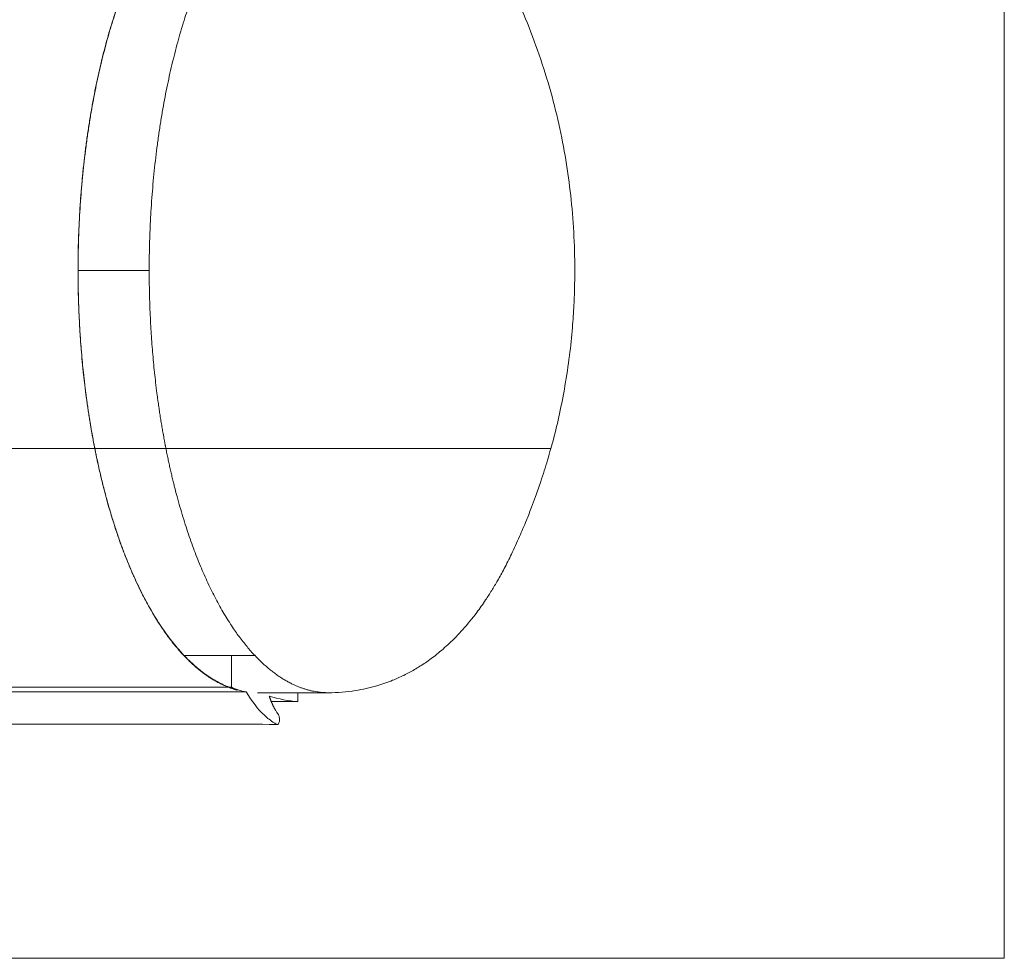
# Model space of a CAD drawing. Header units: millimetres. Extents: x 0 to 594, y 0 to 420.
# Tile 1006 of 1056: x 303 to 331, y 260 to 286. Entities that reach past the tile are written whole.
import ezdxf

# ---------------------------------------------------------------- set-up
doc = ezdxf.new("R2010")
doc.units = ezdxf.units.MM
doc.layers.add('1', color=7, linetype='Continuous', true_color=0xffffff)

msp = doc.modelspace()

# ---------------------------------------------------------------- linework, layer by layer
at = {"layer": '1', "color": 8, "linetype": 'Continuous', "lineweight": 18}
for p in [(330.591, 373.247), (83.36, 259.562)]:
    msp.add_line(p, (330.591, 259.562), dxfattribs=at)
at = {"layer": '1', "color": 155, "linetype": 'Continuous', "lineweight": 18}
for p, q in [((305.015, 273.905), (307.015, 273.905)), ((307.015, 273.905), (305.015, 273.905)), ((307.015, 273.905), (307.134, 273.905)), ((307.134, 273.905), (307.033, 273.905)), ((308.856, 268.077), (309.537, 268.077)), ((308.856, 267.187), (308.856, 268.077)), ((309.587, 267.033), (311.587, 267.033)), ((310.728, 267.033), (310.728, 266.931)), ((310.728, 266.931), (310.728, 266.781))]:
    msp.add_line(p, q, dxfattribs=at)
msp.add_ellipse((311.008, 290.681), major_axis=(0, -23.912), ratio=0.38421, start_param=6.16477, end_param=6.252732, dxfattribs=at)
for points, degree, knots in [([(305.016, 273.905), (305.005, 273.963), (304.993, 274.021), (304.971, 274.138), (304.96, 274.196), (304.928, 274.372), (304.888, 274.609), (304.831, 274.967), (304.78, 275.328), (304.733, 275.693), (304.692, 276.061), (304.655, 276.434), (304.624, 276.809), (304.597, 277.189), (304.583, 277.444), (304.574, 277.636), (304.569, 277.733), (304.565, 277.846), (304.563, 277.894), (304.562, 277.926), (304.561, 277.943), (304.556, 278.088), (304.549, 278.347), (304.544, 278.733), (304.544, 279.119), (304.549, 279.503), (304.56, 279.886), (304.576, 280.269), (304.597, 280.65), (304.624, 281.03), (304.645, 281.282), (304.662, 281.471), (304.669, 281.55), (304.677, 281.629), (304.68, 281.66), (304.682, 281.676), (304.687, 281.723), (304.703, 281.88), (304.735, 282.16), (304.782, 282.53), (304.834, 282.895), (304.872, 283.135), (304.897, 283.285), (304.904, 283.322), (304.91, 283.359), (304.912, 283.368), (304.912, 283.37), (304.913, 283.374), (304.913, 283.379), (304.917, 283.4), (304.93, 283.478), (304.944, 283.551), (304.976, 283.727), (305.02, 283.959), (305.091, 284.299), (305.165, 284.632), (305.244, 284.959), (305.327, 285.278), (305.414, 285.59), (305.505, 285.896), (305.601, 286.194), (305.667, 286.389), (305.717, 286.533), (305.743, 286.604), (305.769, 286.675), (305.782, 286.711), (305.786, 286.723), (305.795, 286.746), (305.834, 286.852), (305.91, 287.047), (306.019, 287.313), (306.132, 287.569), (306.247, 287.816), (306.365, 288.054), (306.485, 288.283), (306.609, 288.502), (306.735, 288.712), (306.863, 288.914), (306.951, 289.042), (307.006, 289.12), (307.018, 289.135), (307.034, 289.158), (307.04, 289.166), (307.051, 289.181), (307.079, 289.219), (307.107, 289.257), (307.174, 289.345), (307.265, 289.46), (307.402, 289.621), (307.494, 289.721), (307.633, 289.867), (307.726, 289.957), (307.916, 290.123), (308.011, 290.2), (308.204, 290.339), (308.301, 290.402), (308.449, 290.486), (308.498, 290.512), (308.56, 290.543), (308.579, 290.552), (308.598, 290.561), (308.61, 290.567), (308.616, 290.569), (308.647, 290.584), (308.672, 290.595), (308.747, 290.626), (308.847, 290.665), (308.946, 290.696), (309.096, 290.737), (309.196, 290.758), (309.301, 290.772), (309.306, 290.773), (309.312, 290.774)], 3, [0, 0, 0, 0, 0.00805, 0.00805, 0.0161, 0.0161, 0.032201, 0.048301, 0.064402, 0.080502, 0.096603, 0.112703, 0.128804, 0.144904, 0.161005, 0.161005, 0.169055, 0.17308, 0.175093, 0.175093, 0.177105, 0.177105, 0.193206, 0.209306, 0.225407, 0.241507, 0.257607, 0.273708, 0.289808, 0.305909, 0.322009, 0.322009, 0.33006, 0.332072, 0.332072, 0.334085, 0.334085, 0.33811, 0.35421, 0.370311, 0.386411, 0.402512, 0.402512, 0.406537, 0.407543, 0.407543, 0.407795, 0.407795, 0.408046, 0.408549, 0.410562, 0.418612, 0.418612, 0.434713, 0.450813, 0.466914, 0.483014, 0.499114, 0.515215, 0.531315, 0.547416, 0.563516, 0.563516, 0.571567, 0.575592, 0.575592, 0.577604, 0.577604, 0.579617, 0.595717, 0.611818, 0.627918, 0.644019, 0.660119, 0.67622, 0.69232, 0.708421, 0.724521, 0.740621, 0.740621, 0.744647, 0.744647, 0.746659, 0.746659, 0.748672, 0.756722, 0.756722, 0.772822, 0.788923, 0.805023, 0.805023, 0.837224, 0.837224, 0.869425, 0.869425, 0.901626, 0.901626, 0.917727, 0.917727, 0.921752, 0.923764, 0.923764, 0.925777, 0.925777, 0.933827, 0.933827, 0.949928, 0.966028, 0.966028, 0.998229, 0.998229, 1, 1, 1, 1]), ([(317.837, 273.901), (317.863, 273.986), (317.955, 274.309), (318.091, 274.896), (318.246, 275.681), (318.367, 276.49), (318.447, 277.248), (318.491, 277.917), (318.518, 278.681), (318.511, 279.586), (318.446, 280.629), (318.326, 281.649), (318.152, 282.657), (317.914, 283.685), (317.607, 284.726), (317.238, 285.746), (316.826, 286.701), (316.414, 287.529), (316.044, 288.129), (315.738, 288.557), (315.46, 288.904), (315.137, 289.256), (314.768, 289.599), (314.402, 289.884), (314.052, 290.11), (313.757, 290.271), (313.472, 290.403), (313.15, 290.528), (312.727, 290.655), (312.195, 290.756), (311.802, 290.783), (311.587, 290.783)], 3, [0, 0, 0, 0, 0.012069, 0.045388, 0.080975, 0.118858, 0.153667, 0.181362, 0.206955, 0.2542, 0.30021, 0.344407, 0.389658, 0.436499, 0.485492, 0.535444, 0.585303, 0.631566, 0.672812, 0.696748, 0.720247, 0.751624, 0.781054, 0.811952, 0.838465, 0.860362, 0.87602, 0.897149, 0.924768, 0.959046, 1, 1, 1, 1]), ([(305.015, 273.905), (304.971, 274.132), (304.74, 275.444), (304.546, 277.738), (304.546, 278.908)], 2, [0, 0, 0, 0.096815, 0.548407, 1, 1, 1]), ([(307.015, 273.905), (306.971, 274.132), (306.74, 275.444), (306.546, 277.738), (306.546, 278.908)], 2, [0, 0, 0, 0.096815, 0.548407, 1, 1, 1]), ([(307.015, 273.905), (306.971, 274.132), (306.74, 275.444), (306.546, 277.738), (306.546, 278.908)], 2, [0, 0, 0, 0.096818, 0.548409, 1, 1, 1]), ([(309.033, 267.104), (308.818, 267.16), (308.117, 267.489), (307.199, 268.384), (306.374, 269.684), (305.671, 271.338), (305.179, 273.074), (305.015, 273.905)], 2, [0, 0, 0, 0.084147, 0.275523, 0.4669, 0.658276, 0.849652, 1, 1, 1]), ([(308.955, 267.136), (308.932, 267.143), (308.852, 267.168), (308.715, 267.219), (308.545, 267.297), (308.375, 267.389), (308.207, 267.494), (308.039, 267.614), (307.929, 267.703), (307.819, 267.797), (307.764, 267.846), (307.654, 267.95), (307.6, 268.004), (307.539, 268.068), (307.532, 268.075), (307.518, 268.089), (307.498, 268.111), (307.451, 268.162), (307.411, 268.207), (307.331, 268.298), (307.226, 268.424), (307.071, 268.626), (306.919, 268.84), (306.77, 269.068), (306.624, 269.307), (306.482, 269.56), (306.389, 269.737), (306.297, 269.919), (306.252, 270.011), (306.163, 270.202), (306.118, 270.299), (306.053, 270.449), (306.031, 270.499), (306.005, 270.563), (305.999, 270.576), (305.988, 270.601), (305.972, 270.64), (305.914, 270.782), (305.821, 271.019), (305.702, 271.345), (305.588, 271.681), (305.48, 272.026), (305.376, 272.382), (305.311, 272.625), (305.247, 272.872), (305.216, 272.997), (305.156, 273.25), (305.127, 273.379), (305.07, 273.639), (305.043, 273.771), (305.016, 273.905)], 3, [0, 0, 0, 0, 0.013668, 0.048894, 0.08412, 0.119346, 0.154572, 0.189799, 0.225025, 0.225025, 0.260251, 0.260251, 0.295477, 0.295477, 0.29988, 0.29988, 0.304284, 0.31309, 0.330703, 0.330703, 0.365929, 0.401155, 0.436382, 0.471608, 0.506834, 0.54206, 0.577286, 0.577286, 0.612512, 0.612512, 0.647738, 0.647738, 0.665352, 0.665352, 0.669755, 0.669755, 0.674158, 0.682965, 0.718191, 0.753417, 0.788643, 0.823869, 0.859095, 0.894322, 0.894322, 0.929548, 0.929548, 0.964774, 0.964774, 1, 1, 1, 1]), ([(311.587, 267.033), (311.09, 267.033), (310.117, 267.489), (309.199, 268.384), (308.374, 269.684), (307.671, 271.338), (307.179, 273.074), (307.015, 273.905)], 2, [0, 0, 0, 0.172842, 0.345684, 0.518527, 0.69137, 0.864212, 1, 1, 1]), ([(317.843, 273.905), (317.843, 273.905), (317.842, 273.905), (317.839, 273.905), (317.837, 273.905), (317.833, 273.905), (317.831, 273.905), (317.829, 273.905), (317.828, 273.905), (317.826, 273.905), (317.808, 273.905), (317.777, 273.905), (317.72, 273.905), (317.698, 273.905), (317.662, 273.905), (317.65, 273.905), (317.63, 273.905), (317.624, 273.905), (317.61, 273.905), (317.603, 273.905), (317.582, 273.905), (317.568, 273.905), (317.538, 273.905), (317.523, 273.905), (317.477, 273.905), (317.446, 273.905), (317.348, 273.905), (317.279, 273.905), (317.17, 273.905), (317.132, 273.905), (317.055, 273.905), (317.016, 273.905), (316.894, 273.905), (316.809, 273.905), (316.675, 273.905), (316.583, 273.905), (316.488, 273.905), (316.427, 273.905), (316.415, 273.905), (316.39, 273.905), (316.378, 273.905), (316.34, 273.905), (316.315, 273.905), (316.239, 273.905), (316.187, 273.905), (316.082, 273.905), (316.029, 273.905), (315.92, 273.905), (315.865, 273.905), (315.697, 273.905), (315.582, 273.905), (315.404, 273.905), (315.344, 273.905), (315.253, 273.905), (315.207, 273.905), (315.16, 273.905), (315.129, 273.905), (315.114, 273.905), (314.973, 273.905), (314.845, 273.905), (314.583, 273.905), (314.449, 273.905), (314.174, 273.905), (314.034, 273.905), (313.748, 273.905), (313.601, 273.905), (313.302, 273.905), (313.15, 273.905), (312.975, 273.905), (312.955, 273.905), (312.916, 273.905), (312.897, 273.905), (312.838, 273.905), (312.799, 273.905), (312.68, 273.905), (312.44, 273.905), (312.195, 273.905), (311.862, 273.905), (311.692, 273.905), (311.434, 273.905), (311.347, 273.905), (311.216, 273.905), (311.15, 273.905), (311.083, 273.905), (311.039, 273.905), (311.017, 273.905), (310.905, 273.905), (310.816, 273.905), (310.635, 273.905), (310.544, 273.905), (310.361, 273.905), (310.269, 273.905), (310.152, 273.905), (310.129, 273.905), (310.094, 273.905), (310.082, 273.905), (310.059, 273.905), (310.047, 273.905), (310.012, 273.905), (309.988, 273.905), (309.941, 273.905), (309.893, 273.905), (309.845, 273.905), (309.797, 273.905), (309.773, 273.905), (309.7, 273.905), (309.651, 273.905), (309.59, 273.905), (309.578, 273.905), (309.553, 273.905), (309.529, 273.905), (309.504, 273.905), (309.479, 273.905), (309.442, 273.905), (309.404, 273.905), (309.352, 273.905), (309.326, 273.905), (309.247, 273.905), (309.194, 273.905), (309.084, 273.905), (309.028, 273.905), (308.913, 273.905), (308.855, 273.905), (308.787, 273.905), (308.78, 273.905), (308.765, 273.905), (308.742, 273.905), (308.72, 273.905), (308.674, 273.905), (308.644, 273.905), (308.552, 273.905), (308.49, 273.905), (308.364, 273.905), (308.301, 273.905), (308.173, 273.905), (308.108, 273.905), (307.977, 273.905), (307.91, 273.905), (307.809, 273.905), (307.776, 273.905), (307.725, 273.905), (307.708, 273.905), (307.682, 273.905), (307.674, 273.905), (307.656, 273.905), (307.579, 273.905), (307.502, 273.905), (307.364, 273.905), (307.294, 273.905), (307.155, 273.905), (307.085, 273.905), (307.015, 273.905)], 3, [0, 0, 0, 0, 0.008438, 0.008438, 0.017792, 0.017792, 0.022469, 0.022469, 0.024808, 0.024808, 0.027146, 0.064564, 0.064564, 0.083273, 0.083273, 0.092627, 0.092627, 0.097304, 0.097304, 0.101981, 0.101981, 0.111336, 0.111336, 0.12069, 0.12069, 0.139399, 0.139399, 0.176816, 0.176816, 0.195525, 0.195525, 0.214234, 0.214234, 0.251651, 0.251651, 0.27036, 0.289069, 0.289069, 0.293746, 0.293746, 0.298423, 0.298423, 0.307777, 0.307777, 0.326486, 0.326486, 0.345195, 0.345195, 0.363903, 0.363903, 0.401321, 0.401321, 0.42003, 0.42003, 0.429384, 0.434061, 0.434061, 0.438738, 0.438738, 0.476156, 0.476156, 0.513573, 0.513573, 0.550991, 0.550991, 0.588408, 0.588408, 0.625826, 0.625826, 0.630503, 0.630503, 0.63518, 0.63518, 0.644534, 0.644534, 0.663243, 0.70066, 0.70066, 0.738078, 0.738078, 0.756787, 0.756787, 0.766141, 0.770818, 0.770818, 0.775495, 0.775495, 0.794204, 0.794204, 0.812913, 0.812913, 0.831621, 0.831621, 0.836299, 0.836299, 0.838637, 0.838637, 0.840976, 0.840976, 0.845653, 0.845653, 0.85033, 0.855007, 0.855007, 0.859685, 0.859685, 0.869039, 0.869039, 0.871378, 0.871378, 0.873716, 0.876055, 0.876055, 0.878393, 0.88307, 0.88307, 0.887748, 0.887748, 0.897102, 0.897102, 0.906456, 0.906456, 0.915811, 0.915811, 0.91698, 0.91698, 0.918149, 0.920488, 0.920488, 0.925165, 0.925165, 0.934519, 0.934519, 0.943874, 0.943874, 0.953228, 0.953228, 0.962583, 0.962583, 0.96726, 0.96726, 0.969598, 0.969598, 0.970768, 0.970768, 0.971937, 0.981291, 0.981291, 0.990646, 0.990646, 1, 1, 1, 1]), ([(311.587, 267.033), (311.09, 267.033), (310.117, 267.489), (309.199, 268.384), (308.374, 269.684), (307.671, 271.338), (307.179, 273.074), (307.015, 273.905)], 2, [0, 0, 0, 0.172842, 0.345685, 0.518528, 0.691371, 0.864213, 1, 1, 1]), ([(307.015, 273.905), (307.085, 273.905), (307.155, 273.905), (307.294, 273.905), (307.364, 273.905), (307.502, 273.905), (307.579, 273.905), (307.656, 273.905), (307.674, 273.905), (307.682, 273.905), (307.708, 273.905), (307.725, 273.905), (307.776, 273.905), (307.809, 273.905), (307.91, 273.905), (307.977, 273.905), (308.108, 273.905), (308.173, 273.905), (308.301, 273.905), (308.364, 273.905), (308.49, 273.905), (308.552, 273.905), (308.644, 273.905), (308.674, 273.905), (308.72, 273.905), (308.742, 273.905), (308.765, 273.905), (308.78, 273.905), (308.787, 273.905), (308.855, 273.905), (308.913, 273.905), (309.028, 273.905), (309.084, 273.905), (309.194, 273.905), (309.247, 273.905), (309.326, 273.905), (309.352, 273.905), (309.404, 273.905), (309.442, 273.905), (309.479, 273.905), (309.504, 273.905), (309.529, 273.905), (309.553, 273.905), (309.578, 273.905), (309.59, 273.905), (309.651, 273.905), (309.7, 273.905), (309.773, 273.905), (309.797, 273.905), (309.845, 273.905), (309.893, 273.905), (309.941, 273.905), (309.988, 273.905), (310.012, 273.905), (310.047, 273.905), (310.059, 273.905), (310.082, 273.905), (310.094, 273.905), (310.129, 273.905), (310.152, 273.905), (310.269, 273.905), (310.361, 273.905), (310.544, 273.905), (310.635, 273.905), (310.816, 273.905), (310.905, 273.905), (311.017, 273.905), (311.039, 273.905), (311.083, 273.905), (311.15, 273.905), (311.216, 273.905), (311.347, 273.905), (311.434, 273.905), (311.692, 273.905), (311.862, 273.905), (312.195, 273.905), (312.44, 273.905), (312.68, 273.905), (312.799, 273.905), (312.838, 273.905), (312.897, 273.905), (312.916, 273.905), (312.955, 273.905), (312.975, 273.905), (313.15, 273.905), (313.302, 273.905), (313.601, 273.905), (313.748, 273.905), (314.034, 273.905), (314.174, 273.905), (314.449, 273.905), (314.583, 273.905), (314.845, 273.905), (314.973, 273.905), (315.114, 273.905), (315.129, 273.905), (315.16, 273.905), (315.207, 273.905), (315.253, 273.905), (315.344, 273.905), (315.404, 273.905), (315.582, 273.905), (315.697, 273.905), (315.865, 273.905), (315.92, 273.905), (316.029, 273.905), (316.082, 273.905), (316.187, 273.905), (316.239, 273.905), (316.315, 273.905), (316.34, 273.905), (316.378, 273.905), (316.39, 273.905), (316.415, 273.905), (316.427, 273.905), (316.488, 273.905), (316.583, 273.905), (316.675, 273.905), (316.809, 273.905), (316.894, 273.905), (317.016, 273.905), (317.055, 273.905), (317.132, 273.905), (317.17, 273.905), (317.279, 273.905), (317.348, 273.905), (317.446, 273.905), (317.477, 273.905), (317.523, 273.905), (317.538, 273.905), (317.568, 273.905), (317.582, 273.905), (317.603, 273.905), (317.61, 273.905), (317.624, 273.905), (317.63, 273.905), (317.65, 273.905), (317.662, 273.905), (317.698, 273.905), (317.72, 273.905), (317.777, 273.905), (317.808, 273.905), (317.826, 273.905), (317.828, 273.905), (317.829, 273.905), (317.831, 273.905), (317.833, 273.905), (317.837, 273.905), (317.839, 273.905), (317.842, 273.905), (317.843, 273.905), (317.842, 273.905)], 3, [0, 0, 0, 0, 0.009329, 0.009329, 0.018658, 0.018658, 0.027987, 0.029153, 0.029153, 0.030319, 0.030319, 0.032652, 0.032652, 0.037316, 0.037316, 0.046645, 0.046645, 0.055974, 0.055974, 0.065303, 0.065303, 0.074632, 0.074632, 0.079297, 0.079297, 0.081629, 0.082795, 0.082795, 0.083961, 0.083961, 0.093291, 0.093291, 0.10262, 0.10262, 0.111949, 0.111949, 0.116613, 0.116613, 0.121278, 0.12361, 0.12361, 0.125942, 0.128274, 0.128274, 0.130607, 0.130607, 0.139936, 0.139936, 0.1446, 0.1446, 0.149265, 0.153929, 0.153929, 0.158594, 0.158594, 0.160926, 0.160926, 0.163258, 0.163258, 0.167923, 0.167923, 0.186581, 0.186581, 0.205239, 0.205239, 0.223897, 0.223897, 0.228562, 0.228562, 0.233226, 0.242555, 0.242555, 0.261214, 0.261214, 0.29853, 0.29853, 0.335846, 0.354504, 0.354504, 0.363833, 0.363833, 0.368498, 0.368498, 0.373162, 0.373162, 0.410478, 0.410478, 0.447795, 0.447795, 0.485111, 0.485111, 0.522427, 0.522427, 0.559743, 0.559743, 0.564408, 0.564408, 0.569072, 0.578401, 0.578401, 0.597059, 0.597059, 0.634376, 0.634376, 0.653034, 0.653034, 0.671692, 0.671692, 0.69035, 0.69035, 0.699679, 0.699679, 0.704344, 0.704344, 0.709008, 0.709008, 0.727666, 0.746324, 0.746324, 0.783641, 0.783641, 0.802299, 0.802299, 0.820957, 0.820957, 0.858273, 0.858273, 0.876931, 0.876931, 0.88626, 0.88626, 0.895589, 0.895589, 0.900254, 0.900254, 0.904918, 0.904918, 0.914247, 0.914247, 0.932905, 0.932905, 0.970222, 0.972554, 0.972554, 0.974886, 0.974886, 0.979551, 0.979551, 0.98888, 0.98888, 1, 1, 1, 1]), ([(311.587, 267.033), (311.842, 267.033), (312.298, 267.069), (312.901, 267.204), (313.354, 267.361), (313.705, 267.518), (314.012, 267.682), (314.322, 267.878), (314.652, 268.122), (315.005, 268.429), (315.381, 268.816), (315.719, 269.23), (315.987, 269.609), (316.176, 269.903), (316.35, 270.194), (316.538, 270.535), (316.743, 270.949), (316.951, 271.405), (317.139, 271.847), (317.288, 272.224), (317.426, 272.595), (317.579, 273.032), (317.723, 273.478), (317.809, 273.793), (317.837, 273.902)], 3, [0, 0, 0, 0, 0.087468, 0.157812, 0.211236, 0.250005, 0.288684, 0.330469, 0.375381, 0.426896, 0.48689, 0.552493, 0.596893, 0.629499, 0.66096, 0.697003, 0.738048, 0.784655, 0.826144, 0.858773, 0.883882, 0.920231, 0.972586, 1, 1, 1, 1]), ([(308.856, 267.187), (302.018, 267.192), (300.976, 267.192), (298.892, 267.194), (295.245, 267.197), (287.951, 267.202), (277.532, 267.21), (266.691, 267.217), (260.018, 267.222), (257.514, 267.224)], 3, [0, 0, 0, 0, 0.034712, 0.069425, 0.13885, 0.2777, 0.5554, 0.8331, 1, 1, 1, 1]), ([(309.273, 267.053), (309.196, 267.069), (309.121, 267.089), (309.007, 267.126), (308.969, 267.139), (308.912, 267.16), (308.893, 267.168), (308.87, 267.177), (308.865, 267.179), (308.859, 267.182), (308.858, 267.182), (308.856, 267.183), (308.856, 267.184), (308.856, 267.186), (308.856, 267.187), (308.856, 267.187)], 3, [0, 0, 0, 0, 0.544335, 0.544335, 0.816502, 0.816502, 0.952586, 0.952586, 0.986607, 0.986607, 0.995112, 0.995112, 0.999364, 0.999364, 1, 1, 1, 1]), ([(309.273, 267.053), (302.016, 267.058), (300.974, 267.059), (298.89, 267.06), (295.243, 267.063), (287.949, 267.068), (277.53, 267.076), (266.69, 267.084), (260.018, 267.088), (257.514, 267.09)], 3, [0, 0, 0, 0, 0.034714, 0.069428, 0.138856, 0.277712, 0.555423, 0.833135, 1, 1, 1, 1]), ([(310.104, 266.528), (310.118, 266.506), (310.132, 266.484), (310.157, 266.448), (310.167, 266.433), (310.183, 266.411), (310.189, 266.403), (310.197, 266.382), (310.201, 266.369), (310.21, 266.328), (310.213, 266.295), (310.209, 266.233), (310.203, 266.204), (310.186, 266.16), (310.175, 266.145), (310.157, 266.135), (310.151, 266.134), (310.139, 266.136), (310.133, 266.14), (310.104, 266.157), (310.08, 266.171), (309.964, 266.245), (309.873, 266.317), (309.605, 266.569), (309.435, 266.785), (309.273, 267.053)], 3, [0, 0, 0, 0, 0.040142, 0.040142, 0.070138, 0.070138, 0.085135, 0.085135, 0.100133, 0.100133, 0.130129, 0.130129, 0.160124, 0.160124, 0.19012, 0.19012, 0.205118, 0.205118, 0.220115, 0.220115, 0.280107, 0.280107, 0.520071, 0.520071, 1, 1, 1, 1]), ([(257.514, 266.181), (258.17, 266.181), (259.499, 266.18), (261.425, 266.179), (263.216, 266.177), (264.781, 266.176), (266.12, 266.175), (267.732, 266.174), (269.714, 266.173), (272.813, 266.171), (276.605, 266.168), (280.063, 266.165), (282.517, 266.164), (283.95, 266.162), (285.324, 266.161), (286.597, 266.161), (287.743, 266.16), (288.813, 266.159), (289.988, 266.158), (291.397, 266.157), (293.119, 266.156), (294.908, 266.154), (296.724, 266.153), (298.529, 266.152), (299.85, 266.151), (300.637, 266.15), (300.842, 266.15), (301.064, 266.15), (301.352, 266.15), (301.697, 266.149), (302.129, 266.149), (302.649, 266.149), (303.332, 266.148), (304.127, 266.148), (305.034, 266.147), (306.047, 266.146), (307.235, 266.145), (308.614, 266.144), (309.6, 266.144), (310.127, 266.143)], 3, [0, 0, 0, 0, 0.037426, 0.07577, 0.109814, 0.139559, 0.165004, 0.186151, 0.231482, 0.278047, 0.362846, 0.447689, 0.475236, 0.502782, 0.529381, 0.553578, 0.57536, 0.594725, 0.614581, 0.642353, 0.675088, 0.712786, 0.744317, 0.77864, 0.815751, 0.819616, 0.823509, 0.827447, 0.832259, 0.839935, 0.847143, 0.856857, 0.869634, 0.886048, 0.90219, 0.921341, 0.943813, 0.969924, 1, 1, 1, 1])]:
    msp.add_open_spline(points, degree=degree, knots=knots, dxfattribs=at)
for points, degree in [([(304.546, 278.908), (304.546, 280.077), (304.74, 282.371), (305.12, 284.532), (305.671, 286.477), (306.374, 288.131), (307.199, 289.431), (308.116, 290.326), (309.09, 290.783), (309.587, 290.783)], 2), ([(306.546, 278.908), (306.546, 280.077), (306.74, 282.371), (307.12, 284.532), (307.671, 286.477), (308.374, 288.131), (309.199, 289.431), (310.116, 290.326), (311.09, 290.783), (311.587, 290.783)], 2), ([(306.546, 278.908), (306.546, 280.077), (306.74, 282.371), (307.12, 284.532), (307.671, 286.477), (308.374, 288.131), (309.199, 289.431), (310.116, 290.326), (311.09, 290.783), (311.587, 290.783)], 2), ([(284.665, 273.905), (291.449, 273.905), (298.232, 273.905), (305.016, 273.905)], 3), ([(305.016, 273.905), (298.232, 273.905), (291.449, 273.905), (284.665, 273.905)], 3), ([(307.131, 273.905), (307.311, 273.905), (307.49, 273.905), (307.67, 273.905)], 3), ([(307.607, 273.905), (307.46, 273.905), (307.313, 273.905), (307.166, 273.905)], 3), ([(308.856, 268.077), (308.385, 268.077), (307.944, 268.077), (307.531, 268.078)], 3), ([(310.728, 266.781), (310.469, 266.781), (310.217, 266.781), (309.973, 266.781)], 3)]:
    msp.add_open_spline(points, degree=degree, dxfattribs=at)
at = {"layer": '1', "color": 155, "linetype": 'Continuous', "lineweight": 13}
msp.add_open_spline([(304.546, 278.908), (306.546, 278.908)], degree=1, dxfattribs=at)
at = {"layer": '1', "color": 155, "linetype": 'Continuous', "lineweight": 18}
msp.add_rational_spline([(309.922, 266.937), (309.969, 266.798), (310.029, 266.658), (310.096, 266.542), (310.104, 266.528)], [1, 0.993843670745, 0.992964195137, 0.999120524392, 1], degree=3, knots=[0, 0, 0, 0, 0.875, 1, 1, 1, 1], dxfattribs=at)

doc.saveas('drawing.dxf')
